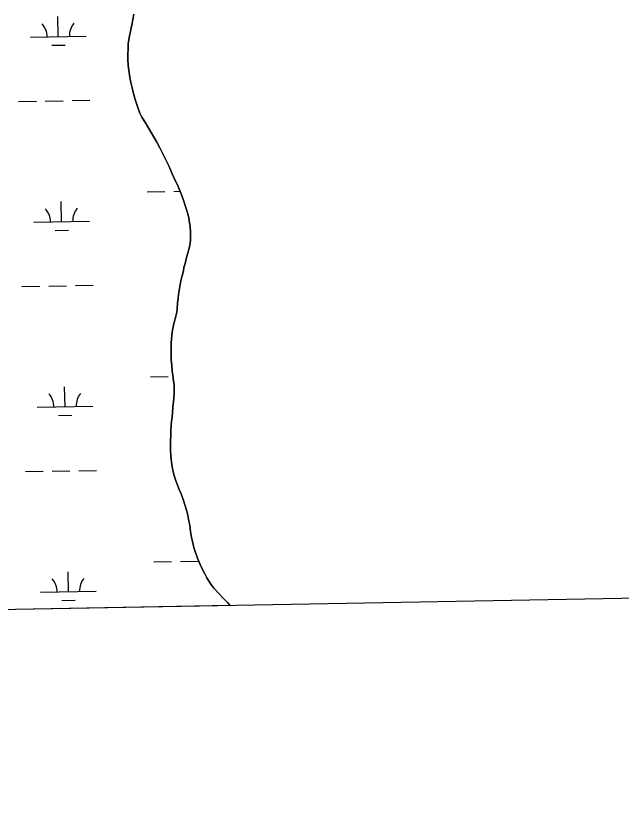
# Model space of a CAD drawing. Extents: x 3925854 to 3964121, y 224593 to 250589.
# Drawn here: x 3949950 to 3951038, y 230028 to 231455 of the extents above; entities that cross this region are included whole.
import ezdxf

# ---------------------------------------------------------------- set-up
doc = ezdxf.new("R2010")
doc.units = 0
for name, color, linetype in [('V-GRID-FRAM', 7, 'Continuous'), ('V-TOPO-SHOR', 7, 'Continuous'), ('V-WETL-SWMP', 7, 'Continuous')]:
    doc.layers.add(name, color=color, linetype=linetype)

msp = doc.modelspace()

# ---------------------------------------------------------------- linework, layer by layer
at = {"layer": 'V-GRID-FRAM'}
msp.add_lwpolyline([(3929791.517, 248207.597), (3961703.892, 248787.859), (3962042.387, 230608.264), (3930114.146, 230027.713), (3929791.517, 248207.597)], dxfattribs=at)
at = {"layer": 'V-TOPO-SHOR'}
for points in [[(3950199.304, 231235.325), (3950193.039, 231245.597), (3950186.774, 231256.065), (3950182.666, 231262.85), (3950176.401, 231273.317), (3950172.87, 231280.493), (3950168.748, 231290.582), (3950167.566, 231294.074), (3950164.021, 231304.942), (3950161.057, 231316.008), (3950159.276, 231323.385), (3950156.697, 231335.617), (3950154.715, 231344.549), (3950152.714, 231357.754), (3950151.706, 231366.108), (3950151.268, 231377.573), (3950151.233, 231385.539), (3950151.377, 231397.59), (3950151.733, 231405.171), (3950153.627, 231416.257), (3950155.913, 231427.345), (3950156.286, 231431.04), (3950158.571, 231441.544), (3950160.095, 231448.741), (3950161.608, 231458.464)], [(3950330.597, 230400.208), (3950322.006, 230409.305), (3950315.759, 230415.885), (3950305.994, 230426.922), (3950300.522, 230433.893), (3950293.28, 230445.524), (3950288.971, 230453.472), (3950282.7, 230465.299), (3950279.557, 230473.256), (3950276.61, 230480.823), (3950271.895, 230492.462), (3950269.53, 230500.031), (3950267.152, 230510.709), (3950265.761, 230517.699), (3950263.771, 230528.574), (3950262.362, 230539.84), (3950260.969, 230547.027), (3950259.175, 230557.707), (3950257.199, 230565.084), (3950253.652, 230576.34), (3950251.286, 230584.298), (3950246.762, 230596.523), (3950243.62, 230604.283), (3950240.479, 230611.85), (3950236.346, 230623.296), (3950233.788, 230630.866), (3950231.214, 230641.738), (3950230.212, 230648.536), (3950229.198, 230658.444), (3950228.586, 230665.049), (3950227.964, 230674.568), (3950227.74, 230680.98), (3950227.892, 230690.892), (3950228.236, 230701.583), (3950228.4, 230708.579), (3950228.74, 230719.661), (3950229.68, 230727.05), (3950230.62, 230734.437), (3950231.171, 230741.632), (3950231.904, 230752.13), (3950233.221, 230762.046), (3950233.778, 230768.268), (3950234.321, 230777.599), (3950234.488, 230783.624), (3950234.255, 230792.563), (3950233.45, 230798.974), (3950232.045, 230809.267), (3950231.042, 230816.453), (3950230.026, 230826.749), (3950229.01, 230836.851), (3950228.789, 230843.264), (3950229.135, 230852.981), (3950229.121, 230856.479), (3950229.268, 230867.17), (3950229.43, 230874.944), (3950230.739, 230886.612), (3950232.264, 230893.419), (3950233.782, 230902.172), (3950235.504, 230908.398), (3950239.135, 230922.601), (3950239.692, 230928.628), (3950240.422, 230939.708), (3950241.362, 230947.097), (3950242.302, 230954.486), (3950243.436, 230961.489), (3950245.333, 230972.38), (3950247.041, 230982.106), (3950248.761, 230988.332), (3950250.862, 230996.89), (3950252.003, 231002.922), (3950253.914, 231010.51), (3950255.057, 231015.761), (3950257.356, 231023.545), (3950259.081, 231028.995), (3950261.182, 231037.553), (3950262.894, 231046.307), (3950263.449, 231052.723), (3950263.793, 231063.024), (3950263.779, 231066.522), (3950262.956, 231076.82), (3950261.956, 231083.23), (3950260.945, 231092.36), (3950258.575, 231101.095), (3950256.799, 231107.112), (3950253.846, 231116.039), (3950251.681, 231122.248), (3950248.138, 231132.533), (3950245.191, 231139.904), (3950240.09, 231151.543), (3950236.168, 231159.69), (3950231.062, 231171.718), (3950227.921, 231178.894), (3950224.976, 231185.878), (3950220.271, 231195.186), (3950216.941, 231201.197), (3950212.237, 231210.892), (3950208.706, 231217.874), (3950203.22, 231228.345), (3950199.304, 231235.325)], [(3950334.87, 230395.386), (3950330.597, 230400.208)]]:
    msp.add_lwpolyline(points, dxfattribs=at)
at = {"layer": 'V-WETL-SWMP'}
for p, q in [((3950025.99, 231418.104), (3950025.336, 231454.098)), ((3950160.095, 231448.741), (3950158.571, 231441.543)), ((3950161.608, 231458.464), (3950160.095, 231448.741)), ((3950158.571, 231441.543), (3950156.285, 231431.039)), ((3949975.998, 231417.195), (3950075.982, 231419.013)), ((3950155.912, 231427.345), (3950153.628, 231416.257)), ((3950156.285, 231431.039), (3950155.912, 231427.345)), ((3950151.732, 231405.171), (3950151.376, 231397.59)), ((3950153.628, 231416.257), (3950151.732, 231405.171)), ((3950014.273, 231402.457), (3950038.269, 231402.893)), ((3950151.376, 231397.59), (3950151.234, 231385.54)), ((3950151.234, 231385.54), (3950151.268, 231377.572)), ((3950151.268, 231377.572), (3950151.706, 231366.108)), ((3950151.706, 231366.108), (3950152.714, 231357.755)), ((3950152.714, 231357.755), (3950154.715, 231344.548)), ((3950154.715, 231344.548), (3950156.697, 231335.617)), ((3950156.697, 231335.617), (3950159.276, 231323.384)), ((3950159.276, 231323.384), (3950161.057, 231316.007)), ((3950161.057, 231316.007), (3950164.02, 231304.942)), ((3950164.02, 231304.942), (3950167.565, 231294.074)), ((3949954.693, 231301.356), (3949986.687, 231301.938)), ((3950002.685, 231302.229), (3950034.68, 231302.811)), ((3950050.677, 231303.101), (3950082.672, 231303.683)), ((3950167.565, 231294.074), (3950168.747, 231290.581)), ((3950168.747, 231290.581), (3950172.871, 231280.493)), ((3950172.871, 231280.493), (3950176.401, 231273.317)), ((3950176.401, 231273.317), (3950182.665, 231262.85)), ((3950182.665, 231262.85), (3950186.775, 231256.065)), ((3950186.775, 231256.065), (3950193.04, 231245.598)), ((3950193.04, 231245.598), (3950199.303, 231235.325)), ((3950199.303, 231235.325), (3950203.22, 231228.345)), ((3950203.22, 231228.345), (3950208.707, 231217.874)), ((3950208.707, 231217.874), (3950212.236, 231210.893)), ((3950212.236, 231210.893), (3950216.942, 231201.196)), ((3950216.942, 231201.196), (3950220.272, 231195.186)), ((3950220.272, 231195.186), (3950224.976, 231185.878)), ((3950224.976, 231185.878), (3950227.921, 231178.894)), ((3950227.921, 231178.894), (3950231.062, 231171.717)), ((3950231.062, 231171.717), (3950236.167, 231159.689)), ((3950236.167, 231159.689), (3950240.089, 231151.544)), ((3950240.089, 231151.544), (3950245.192, 231139.905)), ((3950185.682, 231139.028), (3950217.677, 231139.609)), ((3950233.674, 231139.9), (3950245.103, 231140.108)), ((3950245.192, 231139.905), (3950248.139, 231132.533)), ((3950032.038, 231085.484), (3950031.384, 231121.478)), ((3950248.139, 231132.533), (3950251.682, 231122.248)), ((3950251.682, 231122.248), (3950253.847, 231116.038)), ((3950253.847, 231116.038), (3950256.8, 231107.111)), ((3950256.8, 231107.111), (3950258.576, 231101.094)), ((3950258.576, 231101.094), (3950260.945, 231092.359)), ((3950260.945, 231092.359), (3950261.957, 231083.229)), ((3949982.046, 231084.575), (3950082.03, 231086.393)), ((3950261.957, 231083.229), (3950262.956, 231076.82)), ((3950262.956, 231076.82), (3950263.778, 231066.523)), ((3950020.321, 231069.837), (3950044.317, 231070.273)), ((3950263.793, 231063.025), (3950263.449, 231052.723)), ((3950263.778, 231066.523), (3950263.793, 231063.025)), ((3950263.449, 231052.723), (3950262.894, 231046.307)), ((3950261.182, 231037.554), (3950259.081, 231028.994)), ((3950262.894, 231046.307), (3950261.182, 231037.554)), ((3950257.356, 231023.545), (3950255.057, 231015.761)), ((3950259.081, 231028.994), (3950257.356, 231023.545)), ((3950253.914, 231010.509), (3950252.003, 231002.921)), ((3950255.057, 231015.761), (3950253.914, 231010.509)), ((3950250.863, 230996.891), (3950248.762, 230988.331)), ((3950252.003, 231002.921), (3950250.863, 230996.891)), ((3950247.04, 230982.105), (3950245.333, 230972.38)), ((3950248.762, 230988.331), (3950247.04, 230982.105)), ((3949960.741, 230968.736), (3949992.736, 230969.318)), ((3950008.733, 230969.609), (3950040.728, 230970.19)), ((3950056.725, 230970.481), (3950088.72, 230971.063)), ((3950243.437, 230961.489), (3950242.301, 230954.487)), ((3950245.333, 230972.38), (3950243.437, 230961.489)), ((3950242.301, 230954.487), (3950241.361, 230947.098)), ((3950240.421, 230939.709), (3950239.692, 230928.628)), ((3950241.361, 230947.098), (3950240.421, 230939.709)), ((3950239.135, 230922.601), (3950235.504, 230908.398)), ((3950239.692, 230928.628), (3950239.135, 230922.601)), ((3950235.504, 230908.398), (3950233.782, 230902.172)), ((3950232.265, 230893.419), (3950230.739, 230886.611)), ((3950233.782, 230902.172), (3950232.265, 230893.419)), ((3950230.739, 230886.611), (3950229.429, 230874.944)), ((3950229.268, 230867.17), (3950229.12, 230856.48)), ((3950229.429, 230874.944), (3950229.268, 230867.17)), ((3950229.135, 230852.982), (3950228.789, 230843.263)), ((3950229.12, 230856.48), (3950229.135, 230852.982)), ((3950228.789, 230843.263), (3950229.011, 230836.851)), ((3950229.011, 230836.851), (3950230.026, 230826.749)), ((3950230.026, 230826.749), (3950231.042, 230816.453)), ((3950191.73, 230806.408), (3950223.725, 230806.989)), ((3950231.042, 230816.453), (3950232.045, 230809.267)), ((3950232.045, 230809.267), (3950233.45, 230798.973)), ((3950233.45, 230798.973), (3950234.255, 230792.563)), ((3950234.255, 230792.563), (3950234.488, 230783.624)), ((3950038.086, 230752.864), (3950037.432, 230788.858)), ((3950234.32, 230777.599), (3950233.777, 230768.268)), ((3950234.488, 230783.624), (3950234.32, 230777.599)), ((3950233.221, 230762.046), (3950231.903, 230752.129)), ((3950233.777, 230768.268), (3950233.221, 230762.046)), ((3949988.094, 230751.955), (3950088.078, 230753.773)), ((3950231.903, 230752.129), (3950231.171, 230741.631)), ((3950026.369, 230737.217), (3950050.365, 230737.653)), ((3950230.619, 230734.438), (3950229.68, 230727.049)), ((3950231.171, 230741.631), (3950230.619, 230734.438)), ((3950228.74, 230719.66), (3950228.399, 230708.58)), ((3950229.68, 230727.049), (3950228.74, 230719.66)), ((3950228.399, 230708.58), (3950228.235, 230701.583)), ((3950227.892, 230690.893), (3950227.741, 230680.98)), ((3950228.235, 230701.583), (3950227.892, 230690.893)), ((3950227.741, 230680.98), (3950227.963, 230674.568)), ((3950227.963, 230674.568), (3950228.587, 230665.048)), ((3950228.587, 230665.048), (3950229.199, 230658.443)), ((3950229.199, 230658.443), (3950230.213, 230648.536)), ((3950230.213, 230648.536), (3950231.214, 230641.738)), ((3949966.789, 230636.116), (3949998.784, 230636.698)), ((3950014.781, 230636.989), (3950046.776, 230637.57)), ((3950062.773, 230637.861), (3950094.768, 230638.443)), ((3950231.214, 230641.738), (3950233.788, 230630.866)), ((3950233.788, 230630.866), (3950236.347, 230623.297)), ((3950236.347, 230623.297), (3950240.478, 230611.849)), ((3950240.478, 230611.849), (3950243.62, 230604.283)), ((3950243.62, 230604.283), (3950246.763, 230596.522)), ((3950246.763, 230596.522), (3950251.286, 230584.298)), ((3950251.286, 230584.298), (3950253.652, 230576.34)), ((3950253.652, 230576.34), (3950257.199, 230565.084)), ((3950257.199, 230565.084), (3950259.175, 230557.707)), ((3950259.175, 230557.707), (3950260.97, 230547.026)), ((3950260.97, 230547.026), (3950262.361, 230539.841)), ((3950262.361, 230539.841), (3950263.77, 230528.575)), ((3950263.77, 230528.575), (3950265.761, 230517.7)), ((3950265.761, 230517.7), (3950267.151, 230510.71)), ((3950267.151, 230510.71), (3950269.53, 230500.031)), ((3950269.53, 230500.031), (3950271.895, 230492.462)), ((3950271.895, 230492.462), (3950276.609, 230480.822)), ((3950276.609, 230480.822), (3950279.557, 230473.255)), ((3950197.778, 230473.788), (3950229.773, 230474.369)), ((3950245.77, 230474.66), (3950277.765, 230475.242)), ((3950279.557, 230473.255), (3950282.701, 230465.3)), ((3950282.701, 230465.3), (3950288.971, 230453.472)), ((3950044.134, 230420.244), (3950043.48, 230456.238)), ((3950288.971, 230453.472), (3950293.281, 230445.523)), ((3950293.281, 230445.523), (3950300.522, 230433.893)), ((3950300.522, 230433.893), (3950305.994, 230426.921)), ((3949994.142, 230419.335), (3950094.126, 230421.153)), ((3950305.994, 230426.921), (3950315.759, 230415.885)), ((3950032.417, 230404.597), (3950056.413, 230405.033)), ((3950315.759, 230415.885), (3950322.006, 230409.304)), ((3950322.006, 230409.304), (3950330.597, 230400.207)), ((3950334.87, 230395.386), (3949790.976, 230385.497)), ((3950330.597, 230400.207), (3950334.87, 230395.386))]:
    msp.add_line(p, q, dxfattribs=at)
for centre, start, end in [((3949970.748, 231417.574), 0.269879, 41.813537), ((3950081.215, 231419.583), 140.269876, 181.813534), ((3949976.796, 231084.954), 0.269879, 41.813537), ((3950087.263, 231086.963), 140.269876, 181.813534), ((3949982.844, 230752.334), 0.269879, 41.813537), ((3950093.311, 230754.343), 140.269876, 181.813534), ((3949988.892, 230419.714), 0.269879, 41.813537), ((3950099.359, 230421.723), 140.269876, 181.813534)]:
    msp.add_arc(centre, 35.246, start, end, dxfattribs=at)

doc.saveas('drawing.dxf')
